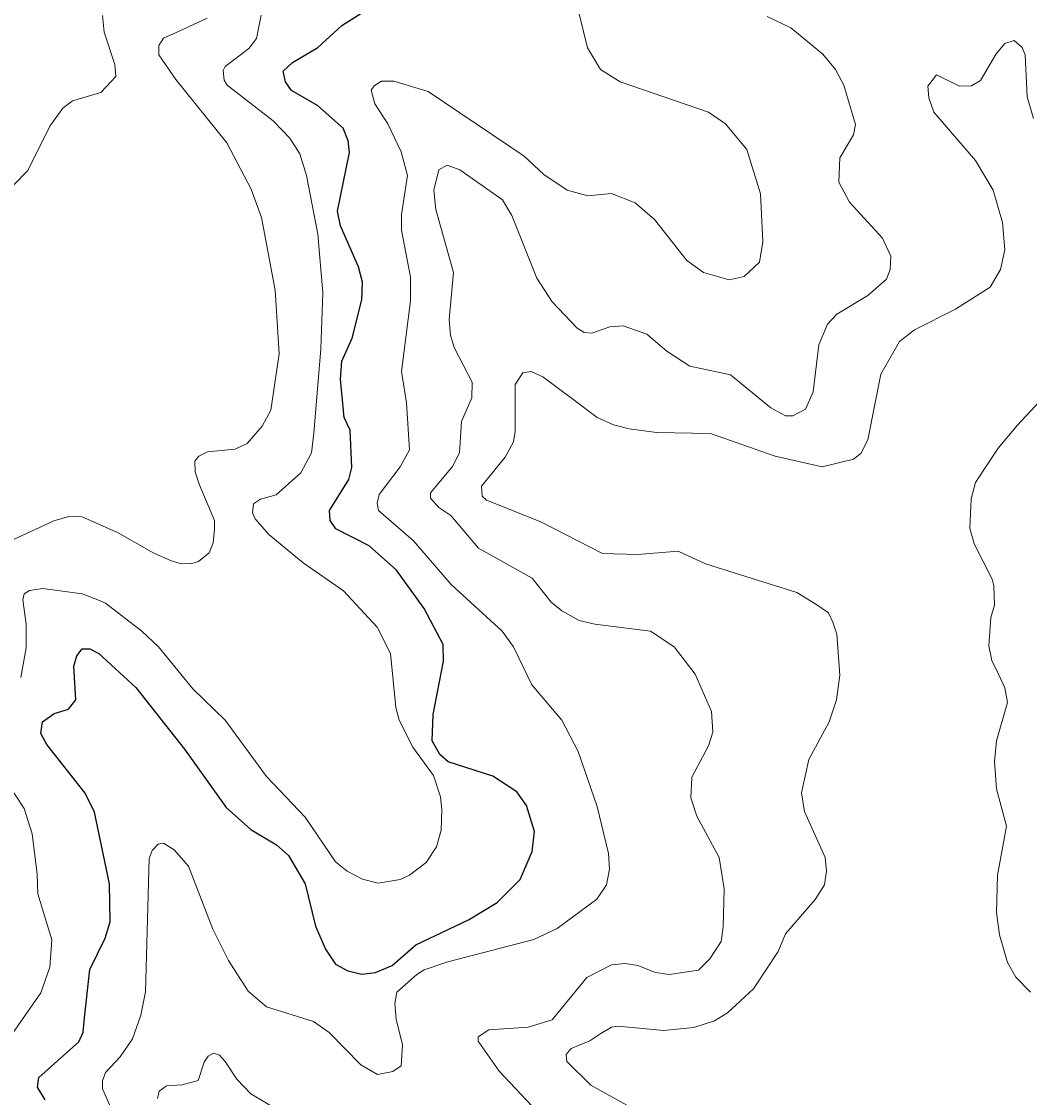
# Model space of a CAD drawing. Extents: x 294.2 to 320.3, y 7482.7 to 7510.7.
# Drawn here: x 304.381 to 305.694, y 7485.244 to 7486.646 of the extents above; entities that cross this region are included whole.
import ezdxf

# ---------------------------------------------------------------- set-up
doc = ezdxf.new("R2010")
doc.units = 0
doc.header["$LTSCALE"] = 0.032
doc.layers.add('1', color=7, linetype='Continuous', lineweight=25)
doc.layers.add('2', color=7, linetype='Continuous', lineweight=13)

msp = doc.modelspace()

# ---------------------------------------------------------------- linework, layer by layer
at = {"layer": '1'}
for points in [[(304.8945, 7485.4428), (304.9629, 7485.4754), (305.0005, 7485.4978), (305.0305, 7485.5278), (305.0459, 7485.5642), (305.049, 7485.5904), (305.0388, 7485.6242), (305.0261, 7485.6421), (304.9948, 7485.6625), (304.9367, 7485.681), (304.9258, 7485.6906), (304.9156, 7485.7085), (304.9169, 7485.743), (304.9307, 7485.8125), (304.9302, 7485.834), (304.9053, 7485.8808), (304.8693, 7485.9308), (304.8338, 7485.9626), (304.7902, 7485.9846), (304.783, 7485.9954), (304.7819, 7486.0088), (304.8074, 7486.0492), (304.8109, 7486.0648), (304.809, 7486.1133), (304.8013, 7486.1299), (304.7962, 7486.1797), (304.7981, 7486.2033), (304.8116, 7486.2333), (304.8243, 7486.2831), (304.825, 7486.3061), (304.8198, 7486.3259), (304.7965, 7486.3795), (304.7925, 7486.3988), (304.808, 7486.4752), (304.8064, 7486.4902), (304.7997, 7486.5069), (304.7664, 7486.5365), (304.7323, 7486.5559), (304.7245, 7486.5672), (304.7218, 7486.5811), (304.734, 7486.5924), (304.7667, 7486.6118), (304.7981, 7486.6407), (304.8275, 7486.6592)], [(304.4115, 7485.2406), (304.4015, 7485.2573), (304.4032, 7485.2697), (304.4556, 7485.3164), (304.4611, 7485.3288), (304.4628, 7485.3476), (304.4697, 7485.4105), (304.4897, 7485.4514), (304.4963, 7485.4729), (304.4955, 7485.5224), (304.476, 7485.6155), (304.4637, 7485.6402), (304.4137, 7485.7037), (304.4059, 7485.7183), (304.4081, 7485.7333), (304.4234, 7485.7441), (304.4422, 7485.75), (304.4516, 7485.7618), (304.4489, 7485.8059), (304.4527, 7485.8193), (304.4599, 7485.8284), (304.4699, 7485.8284), (304.4816, 7485.8225), (304.5298, 7485.7779), (304.593, 7485.6978), (304.6475, 7485.6217), (304.6796, 7485.5931), (304.7129, 7485.5732), (304.7284, 7485.5592), (304.7503, 7485.5222), (304.7637, 7485.4672), (304.7766, 7485.4369)], [(304.7766, 7485.4369), (304.7899, 7485.4175), (304.806, 7485.4089), (304.8243, 7485.4046), (304.8421, 7485.4068), (304.8637, 7485.4159), (304.8945, 7485.4428)]]:
    msp.add_lwpolyline(points, dxfattribs=at)
at = {"layer": '2'}
for points in [[(304.4865, 7486.6534), (304.4885, 7486.6317), (304.5025, 7486.5896), (304.5038, 7486.5743), (304.484, 7486.5532), (304.447, 7486.5423), (304.4348, 7486.5327), (304.4176, 7486.5092), (304.3889, 7486.4517), (304.3518, 7486.414), (304.3257, 7486.4115), (304.2982, 7486.4236), (304.2771, 7486.4408), (304.2694, 7486.451), (304.2612, 7486.4721), (304.2612, 7486.4913), (304.2694, 7486.5219), (304.2848, 7486.5487), (304.3199, 7486.5845), (304.339, 7486.6241), (304.3659, 7486.6426), (304.3672, 7486.6573)], [(304.6928, 7486.6541), (304.687, 7486.6234)], [(305.0784, 7485.464), (305.1301, 7485.5022), (305.1429, 7485.5208), (305.1467, 7485.5412), (305.1455, 7485.5617), (305.1308, 7485.623), (305.1058, 7485.6945), (305.0848, 7485.7353), (305.0458, 7485.7813), (305.0216, 7485.8311), (305.0069, 7485.8515), (304.9405, 7485.9122), (304.8913, 7485.969), (304.846, 7486.0086), (304.8441, 7486.0182), (304.8466, 7486.0297), (304.8741, 7486.0654), (304.8862, 7486.0878), (304.8824, 7486.1491), (304.876, 7486.1899), (304.8875, 7486.2819), (304.8875, 7486.3125), (304.876, 7486.3738), (304.876, 7486.3942), (304.8837, 7486.4453), (304.8754, 7486.476), (304.8581, 7486.5123), (304.8409, 7486.5385), (304.8364, 7486.5564), (304.8403, 7486.5621), (304.8498, 7486.5679), (304.8658, 7486.5679), (304.9105, 7486.5545), (305.0357, 7486.4702), (305.0612, 7486.4465), (305.0918, 7486.4261), (305.1187, 7486.4185), (305.1493, 7486.4217), (305.18, 7486.4095), (305.2054, 7486.3879), (305.2476, 7486.3342), (305.2693, 7486.3188), (305.3025, 7486.3093), (305.3223, 7486.3137), (305.3421, 7486.3323), (305.3466, 7486.3585), (305.3434, 7486.4211), (305.3255, 7486.4791), (305.2981, 7486.5123), (305.2757, 7486.5277), (305.1608, 7486.5673), (305.1352, 7486.5832), (305.118, 7486.6113), (305.1058, 7486.6611)], [(304.6225, 7486.6502), (304.5862, 7486.633), (304.5657, 7486.6241), (304.5595, 7486.6144), (304.5595, 7486.6025), (304.5817, 7486.5704), (304.6481, 7486.4875), (304.68, 7486.4274), (304.6934, 7486.3904), (304.7113, 7486.2959), (304.7164, 7486.2129), (304.7056, 7486.1395)], [(305.3523, 7486.6521), (305.383, 7486.6375), (305.4245, 7486.603), (305.4411, 7486.5832), (305.4519, 7486.5628), (305.4672, 7486.5117), (305.4647, 7486.4983), (305.4468, 7486.4683), (305.4455, 7486.4364), (305.4596, 7486.4102), (305.5024, 7486.3636), (305.5132, 7486.3399), (305.5126, 7486.3227), (305.5075, 7486.31), (305.4832, 7486.2889), (305.443, 7486.2646), (305.4308, 7486.2512), (305.4194, 7486.2244), (305.4123, 7486.1631), (305.4021, 7486.1407), (305.3855, 7486.1318), (305.3759, 7486.1318), (305.3568, 7486.1426), (305.3044, 7486.1854), (305.2923, 7486.188), (305.2515, 7486.1969), (305.2214, 7486.2161), (305.1952, 7486.2384), (305.1646, 7486.2493), (305.1474, 7486.248), (305.1238, 7486.2397), (305.1136, 7486.2404), (305.1046, 7486.2461), (305.072, 7486.2806), (305.0522, 7486.3112), (305.0197, 7486.393), (305.0075, 7486.4134), (304.952, 7486.4523), (304.9354, 7486.4587), (304.9245, 7486.4523), (304.9181, 7486.4261), (304.9207, 7486.4006), (304.9437, 7486.3189), (304.938, 7486.2576), (304.9398, 7486.2372), (304.9443, 7486.2212), (304.9679, 7486.1759), (304.9673, 7486.1554), (304.9539, 7486.1248), (304.9513, 7486.0839), (304.9424, 7486.066), (304.9137, 7486.0316), (304.9137, 7486.0245), (304.9245, 7486.0124), (304.9399, 7486.0022), (304.9763, 7485.9594), (305.0459, 7485.9205), (305.0708, 7485.8892), (305.0848, 7485.8777), (305.1072, 7485.8655), (305.1276, 7485.8604), (305.2004, 7485.8515), (305.231, 7485.8311), (305.2585, 7485.7953), (305.2795, 7485.7468), (305.2815, 7485.72), (305.2757, 7485.7021), (305.254, 7485.6613), (305.2527, 7485.6344)], [(304.687, 7486.6234), (304.6768, 7486.6107), (304.6461, 7486.587), (304.6436, 7486.5819), (304.6449, 7486.5692), (304.6487, 7486.5628), (304.7087, 7486.5162)], [(305.699, 7486.5194), (305.6907, 7486.5475), (305.6881, 7486.6024), (305.6843, 7486.6119), (305.6741, 7486.6209), (305.662, 7486.617), (305.6505, 7486.6037), (305.6301, 7486.5691), (305.6185, 7486.5621), (305.6026, 7486.5615), (305.5726, 7486.5762), (305.5617, 7486.5615), (305.563, 7486.5462), (305.5694, 7486.5277), (305.6237, 7486.4645), (305.6467, 7486.4262), (305.6588, 7486.384), (305.662, 7486.3483), (305.6562, 7486.3227), (305.6428, 7486.2997), (305.5975, 7486.271), (305.5439, 7486.2442), (305.5247, 7486.2289), (305.5004, 7486.1861), (305.4832, 7486.1005), (305.4743, 7486.0827), (305.4647, 7486.0756), (305.4239, 7486.0654), (305.3626, 7486.0795), (305.2783, 7486.1088), (305.208, 7486.1101), (305.1723, 7486.1152), (305.1518, 7486.1203), (305.1308, 7486.1299), (305.1008, 7486.1522), (305.0599, 7486.1829), (305.0446, 7486.1899), (305.0337, 7486.188), (305.0241, 7486.1726), (305.0241, 7486.1114), (305.0216, 7486.098), (305.0107, 7486.0782), (304.9801, 7486.0405), (304.9807, 7486.0271), (304.9865, 7486.022), (305.0574, 7485.9939), (305.1378, 7485.9524), (305.1838, 7485.9511), (305.2361, 7485.9556), (305.2719, 7485.939), (305.3907, 7485.902), (305.4155, 7485.8866), (305.4321, 7485.8751), (305.4379, 7485.863), (305.443, 7485.8477), (305.4468, 7485.7941), (305.4424, 7485.7621), (305.4328, 7485.7334), (305.4066, 7485.6842), (305.397, 7485.6408), (305.4008, 7485.6166), (305.4276, 7485.5566), (305.4296, 7485.5387), (305.427, 7485.5208), (305.4149, 7485.5016), (305.3759, 7485.4569), (305.3664, 7485.434), (305.3345, 7485.3854), (305.3006, 7485.3541), (305.2834, 7485.3439), (305.2566, 7485.335), (305.217, 7485.3312), (305.1582, 7485.3369), (305.1493, 7485.3356), (305.1353, 7485.3273), (305.1212, 7485.3177), (305.0969, 7485.3075), (305.0905, 7485.2999), (305.0912, 7485.2909), (305.1225, 7485.2597), (305.1889, 7485.2232)], [(304.7087, 7486.5162), (304.7304, 7486.4938), (304.7432, 7486.4734), (304.7521, 7486.4453), (304.7669, 7486.3687), (304.7732, 7486.2921), (304.7707, 7486.2193), (304.7617, 7486.1095), (304.7585, 7486.0839), (304.7445, 7486.0577), (304.7126, 7486.029), (304.6922, 7486.0233), (304.6832, 7486.0175), (304.6819, 7486.0054), (304.6851, 7485.9977), (304.703, 7485.9773), (304.7477, 7485.9403), (304.8001, 7485.9039), (304.8441, 7485.8566), (304.8613, 7485.8222), (304.8683, 7485.7519), (304.8728, 7485.7353), (304.8907, 7485.7002), (304.9175, 7485.6632), (304.9265, 7485.6357), (304.9283, 7485.6191), (304.9277, 7485.5923), (304.9214, 7485.5706), (304.9079, 7485.5502), (304.8863, 7485.5335), (304.8741, 7485.5278), (304.8454, 7485.5233), (304.825, 7485.5284), (304.8052, 7485.5387), (304.7898, 7485.5508), (304.7503, 7485.6089), (304.6998, 7485.6619), (304.6462, 7485.7353), (304.604, 7485.7762), (304.5593, 7485.8311), (304.5376, 7485.8515), (304.4904, 7485.8879), (304.4802, 7485.8923), (304.4598, 7485.9), (304.4087, 7485.9071), (304.3914, 7485.9045), (304.3844, 7485.9), (304.3825, 7485.8924), (304.3869, 7485.8605), (304.3869, 7485.8298), (304.3799, 7485.7909)], [(305.6952, 7485.3809), (305.676, 7485.4008), (305.6652, 7485.4199), (305.6549, 7485.4557), (305.6511, 7485.485), (305.6524, 7485.5336), (305.6639, 7485.5974), (305.6511, 7485.6459), (305.6485, 7485.6817), (305.6511, 7485.7085), (305.6652, 7485.7583), (305.662, 7485.7775), (305.6537, 7485.7953), (305.6447, 7485.8132), (305.6409, 7485.8324), (305.6434, 7485.8694), (305.6485, 7485.8853), (305.6473, 7485.9103), (305.6454, 7485.9192), (305.6217, 7485.9652), (305.616, 7485.9856), (305.6179, 7486.0239), (305.6237, 7486.045), (305.653, 7486.0897), (305.6779, 7486.1196), (305.7124, 7486.1567)], [(304.7056, 7486.1395), (304.6941, 7486.1184), (304.6749, 7486.0961), (304.659, 7486.0884), (304.6232, 7486.0852), (304.6117, 7486.0794), (304.6066, 7486.073)], [(304.6066, 7486.073), (304.6068, 7486.0591), (304.6123, 7486.0431), (304.6321, 7485.9958), (304.6321, 7485.9843), (304.6304, 7485.9666), (304.6251, 7485.9537), (304.6112, 7485.9423), (304.6028, 7485.9396), (304.5893, 7485.9393), (304.5772, 7485.9428), (304.553, 7485.953), (304.5057, 7485.9799), (304.4598, 7486.0003), (304.4425, 7486.0009), (304.4227, 7485.9952), (304.364, 7485.9677)], [(304.3627, 7485.6536), (304.3844, 7485.6204), (304.3946, 7485.5872), (304.401, 7485.5348), (304.4022, 7485.5093), (304.4201, 7485.4493), (304.4176, 7485.4135), (304.4061, 7485.3803), (304.3327, 7485.2756)], [(305.2527, 7485.6344), (305.2604, 7485.6102), (305.2897, 7485.5566), (305.2961, 7485.5157), (305.2948, 7485.4659), (305.2923, 7485.4473), (305.2776, 7485.4244)], [(304.5133, 7485.1939), (304.4865, 7485.2552), (304.4865, 7485.2654), (304.4904, 7485.2762), (304.5095, 7485.2967), (304.5255, 7485.3203), (304.5363, 7485.351), (304.5421, 7485.3816), (304.5472, 7485.5553), (304.551, 7485.5655), (304.5587, 7485.5738), (304.5657, 7485.5751), (304.5798, 7485.5667), (304.5983, 7485.5451), (304.6302, 7485.4633), (304.6506, 7485.4225), (304.6762, 7485.3822), (304.6998, 7485.3618), (304.7611, 7485.3427), (304.7815, 7485.3286), (304.823, 7485.2865), (304.8447, 7485.2737), (304.8645, 7485.2775), (304.8754, 7485.2852), (304.8773, 7485.3126), (304.869, 7485.3459), (304.8671, 7485.3663)], [(304.8671, 7485.3663), (304.8696, 7485.381), (304.8958, 7485.404), (304.9054, 7485.4103), (304.9361, 7485.4206), (305.0484, 7485.4499), (305.0784, 7485.464)], [(305.2776, 7485.4244), (305.2629, 7485.4097), (305.2246, 7485.4039), (305.2068, 7485.4065), (305.1838, 7485.416), (305.1672, 7485.4186), (305.1493, 7485.4167), (305.1174, 7485.4001), (305.072, 7485.3452), (305.0408, 7485.3356), (304.9897, 7485.3318), (304.9756, 7485.3228), (304.9756, 7485.3171), (305.0031, 7485.2782), (305.0458, 7485.2328)], [(304.7139, 7485.2283), (304.6794, 7485.2488), (304.6615, 7485.2679), (304.6462, 7485.2909), (304.6385, 7485.2992), (304.6309, 7485.3018), (304.6238, 7485.2979), (304.6187, 7485.2897), (304.6111, 7485.266), (304.59, 7485.2603), (304.5696, 7485.259), (304.56, 7485.252), (304.558, 7485.2424)]]:
    msp.add_lwpolyline(points, dxfattribs=at)

doc.saveas('drawing.dxf')
